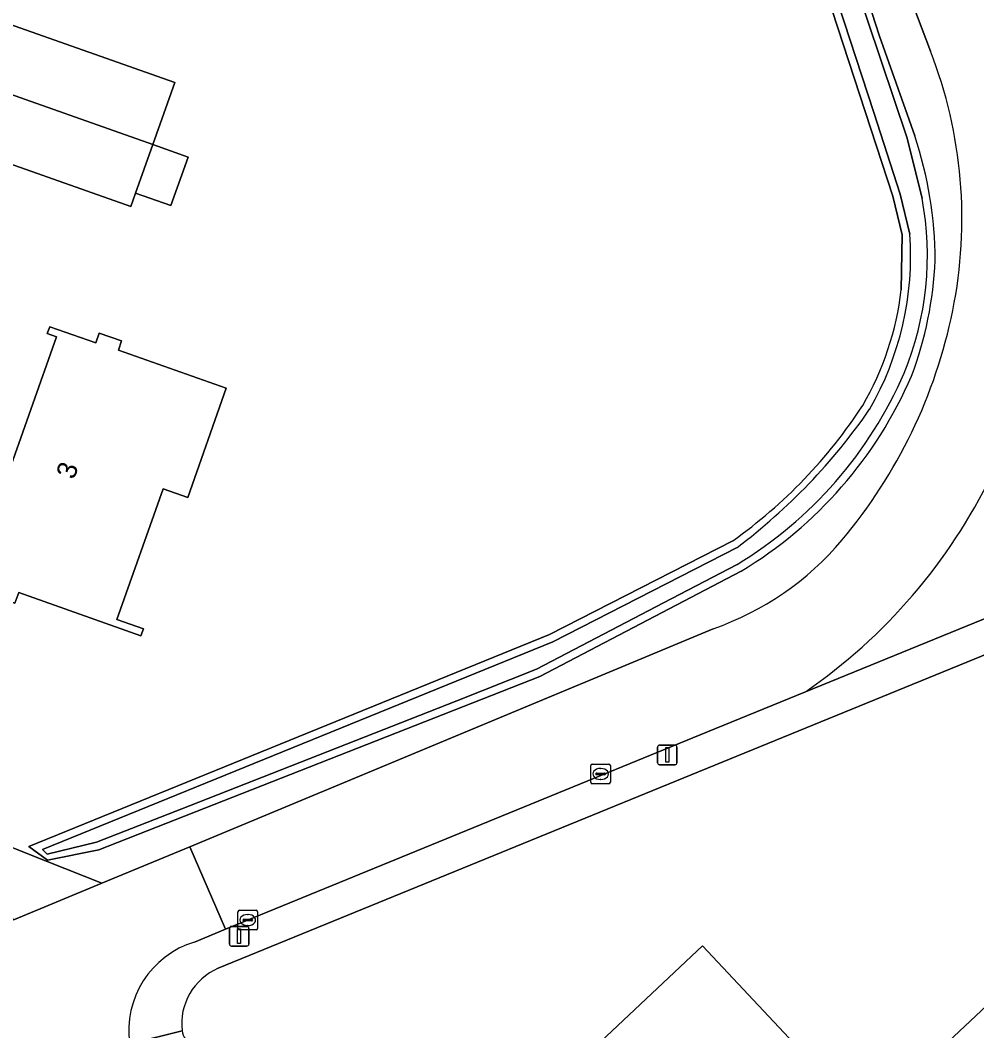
# Model space of a CAD drawing. Extents: x 163266 to 164362, y 381528 to 382286.
# Drawn here: x 163804.8 to 163853.6, y 381685.3 to 381736.9 of the extents above; entities that cross this region are included whole.
import ezdxf

# ---------------------------------------------------------------- set-up
doc = ezdxf.new("R2010")
doc.units = 0
for name, color, linetype in [('IMGEO_Erf', 7, 'Continuous'), ('IMGEO_Groenvoorziening', 7, 'Continuous'), ('IMGEO_Kolk', 7, 'Continuous'), ('IMGEO_Lichtmast', 7, 'Continuous'), ('IMGEO_Oever', 7, 'Continuous'), ('IMGEO_Pand', 7, 'Continuous'), ('IMGEO_Pand_nummerreeks', 7, 'Continuous'), ('IMGEO_Pand_vergunning_verleend', 7, 'Continuous'), ('IMGEO_Rijbaan_lokaal_gesloten', 7, 'Continuous'), ('IMGEO_Rijbaan_lokaal_open', 7, 'Continuous'), ('IMGEO_Voetpad_open', 7, 'Continuous'), ('IMGEO_Waterloop', 7, 'Continuous')]:
    doc.layers.add(name, color=color, linetype=linetype)

msp = doc.modelspace()

# ---------------------------------------------------------------- linework, layer by layer
at = {"layer": 'IMGEO_Erf'}
for points in [[(163849.317, 381727.872), (163845.103, 381740.812), (163841.699, 381753.429), (163840.353, 381758.031), (163816.102, 381766.457), (163815.472, 381766.513), (163815.028, 381766.553), (163813.818, 381766.337)], [(163849.755, 381723.086), (163849.792, 381725.891), (163849.317, 381727.872)], [(163791.151, 381699.94), (163791.408, 381699.801), (163806.152, 381693.919), (163806.177, 381693.979), (163805.225, 381694.676), (163831.794, 381705.491), (163841.15, 381710.28)], [(163857.819, 381706.063), (163855.804, 381705.198), (163814.888, 381688.458)]]:
    msp.add_lwpolyline(points, dxfattribs=at)
for points in [[(163812.472, 381727.394), (163810.675, 381728.03), (163810.431, 381727.341), (163801.659, 381730.443), (163802.779, 381733.609), (163803.764, 381736.396), (163803.897, 381736.771), (163812.668, 381733.669), (163811.55, 381730.506), (163813.348, 381729.87)], [(163815.301, 381718.07), (163813.331, 381712.499), (163812.084, 381712.94), (163809.721, 381706.258), (163811.07, 381705.781), (163810.948, 381705.435), (163804.707, 381707.643), (163804.516, 381707.104), (163803.376, 381707.507), (163803.537, 381707.961), (163801.891, 381708.542), (163803.614, 381713.412), (163804.015, 381713.27), (163806.641, 381720.695), (163806.167, 381720.862), (163806.29, 381721.211), (163808.642, 381720.379), (163808.82, 381720.884), (163809.958, 381720.482), (163809.794, 381720.018)]]:
    msp.add_lwpolyline(points, close=True, dxfattribs=at)
for centre, radius, start, end in [((163834.388, 381724.942), 15.478, 329.9634, 353.1142), ((163826.303, 381731.178), 25.635, 305.3922, 326.9412), ((163816.109, 381685.625), 3.085, 113.3081, 186.6001), ((163814.015, 381685.415), 0.982, 188.4921, 240.7977)]:
    msp.add_arc(centre, radius, start, end, dxfattribs=at)
at = {"layer": 'IMGEO_Groenvoorziening'}
for points in [[(163851.249, 381735.266), (163844.396, 381753.401), (163843.946, 381754.38), (163843.547, 381755.779), (163843.168, 381757.053), (163840.353, 381758.031), (163841.699, 381753.429), (163842.758, 381753.746), (163844.135, 381750), (163848.649, 381736.043), (163850.444, 381730.949)], [(163841.581, 381708.733), (163831.308, 381703.359), (163808.792, 381694.508), (163806.177, 381693.979), (163806.152, 381693.919), (163808.955, 381692.801), (163813.448, 381694.664), (163840.148, 381705.791)]]:
    msp.add_lwpolyline(points, dxfattribs=at)
for centre, radius, start, end in [((163829.242, 381726.722), 23.607, 348.5309, 21.2184), ((163830.622, 381724.433), 20.865, 0.4485, 18.1982), ((163832.451, 381725.433), 19.054, 339.28, 357.4813), ((163826.578, 381727.264), 26.325, 319.9462, 348.5286), ((163830.464, 381727.208), 21.562, 301.0363, 336.7362), ((163835.214, 381719.999), 15.041, 289.1487, 319.9577)]:
    msp.add_arc(centre, radius, start, end, dxfattribs=at)
at = {"layer": 'IMGEO_Kolk'}
for p, q in [((163833.906, 381697.954), (163833.906, 381698.806)), ((163833.981, 381698.88), (163834.833, 381698.88)), ((163834.208, 381698.423), (163834.606, 381698.423)), ((163834.394, 381698.66), (163834.419, 381698.66)), ((163834.907, 381698.806), (163834.907, 381697.954)), ((163834.833, 381697.88), (163833.981, 381697.88)), ((163834.165, 381698.374), (163834.165, 381698.386)), ((163834.603, 381698.337), (163834.205, 381698.337)), ((163834.417, 381698.1), (163834.392, 381698.1)), ((163834.649, 381698.386), (163834.649, 381698.374)), ((163815.898, 381690.497), (163815.898, 381691.349)), ((163815.973, 381691.423), (163816.825, 381691.423)), ((163816.386, 381691.203), (163816.411, 381691.203)), ((163816.899, 381691.349), (163816.899, 381690.497)), ((163816.157, 381690.917), (163816.157, 381690.929)), ((163816.595, 381690.88), (163816.197, 381690.88)), ((163816.2, 381690.966), (163816.598, 381690.966)), ((163816.641, 381690.929), (163816.641, 381690.917)), ((163816.825, 381690.423), (163815.973, 381690.423)), ((163816.409, 381690.643), (163816.384, 381690.643))]:
    msp.add_line(p, q, dxfattribs=at)
for points in [[(163833.906, 381697.954), (163833.906, 381698.806)], [(163833.981, 381698.88), (163834.833, 381698.88)], [(163834.907, 381698.806), (163834.907, 381697.954)], [(163834.833, 381697.88), (163833.981, 381697.88)], [(163815.898, 381690.497), (163815.898, 381691.349)], [(163815.973, 381691.423), (163816.825, 381691.423)], [(163816.899, 381691.349), (163816.899, 381690.497)], [(163816.825, 381690.423), (163815.973, 381690.423)]]:
    msp.add_lwpolyline(points, dxfattribs=at)
for centre, radius, start, end in [((163833.983, 381698.804), 0.0765, 91.552, 178.448), ((163833.983, 381698.804), 0.0765, 91.552, 178.448), ((163834.205, 381698.383), 0.0403, 85.8775, 175.7526), ((163834.61, 381698.385), 0.0386, 1.7309, 96.639), ((163834.831, 381698.804), 0.0765, 1.552, 88.448), ((163834.831, 381698.804), 0.0765, 1.552, 88.448), ((163833.983, 381697.956), 0.0765, 181.552, 268.448), ((163833.983, 381697.956), 0.0765, 181.552, 268.448), ((163834.202, 381698.373), 0.0366, 178.938, 274.7102), ((163834.606, 381698.38), 0.043, 264.8664, 352.4533), ((163834.831, 381697.956), 0.0765, 271.552, 358.448), ((163834.831, 381697.956), 0.0765, 271.552, 358.448), ((163815.975, 381691.347), 0.0765, 91.552, 178.448), ((163815.975, 381691.347), 0.0765, 91.552, 178.448), ((163816.823, 381691.347), 0.0765, 1.552, 88.448), ((163816.823, 381691.347), 0.0765, 1.552, 88.448), ((163816.197, 381690.926), 0.0403, 85.8775, 175.7526), ((163816.194, 381690.916), 0.0366, 178.938, 274.7102), ((163816.598, 381690.923), 0.043, 264.8664, 352.4533), ((163816.602, 381690.928), 0.0386, 1.7309, 96.639), ((163815.975, 381690.499), 0.0765, 181.552, 268.448), ((163815.975, 381690.499), 0.0765, 181.552, 268.448), ((163816.823, 381690.499), 0.0765, 271.552, 358.448), ((163816.823, 381690.499), 0.0765, 271.552, 358.448)]:
    msp.add_arc(centre, radius, start, end, dxfattribs=at)
for centre, major_axis, ratio, start_param, end_param in [((163834.393, 381698.38), (-0.387, 0.002), 0.722429, 4.712389, 7.853982), ((163834.418, 381698.38), (-0.39, 0.002), 0.717154, 1.570796, 4.712389), ((163816.385, 381690.923), (-0.387, 0.002), 0.722429, 4.712389, 7.853982), ((163816.41, 381690.923), (-0.39, 0.002), 0.717154, 1.570796, 4.712389)]:
    msp.add_ellipse(centre, major_axis=major_axis, ratio=ratio, start_param=start_param, end_param=end_param, dxfattribs=at)
at = {"layer": 'IMGEO_Lichtmast'}
for p, q in [((163837.315, 381698.951), (163837.315, 381699.751)), ((163837.315, 381699.751), (163837.315, 381698.951)), ((163837.415, 381699.851), (163838.205, 381699.851)), ((163838.205, 381699.851), (163837.415, 381699.851)), ((163838.305, 381699.751), (163838.305, 381698.951)), ((163838.305, 381698.951), (163838.305, 381699.751)), ((163838.205, 381698.851), (163837.415, 381698.851)), ((163837.415, 381698.851), (163838.205, 381698.851)), ((163815.462, 381689.695), (163815.462, 381690.495)), ((163815.462, 381690.495), (163815.462, 381689.695)), ((163815.562, 381690.595), (163816.352, 381690.595)), ((163816.352, 381690.595), (163815.562, 381690.595)), ((163816.452, 381690.495), (163816.452, 381689.695)), ((163816.452, 381689.695), (163816.452, 381690.495)), ((163816.352, 381689.595), (163815.562, 381689.595)), ((163815.562, 381689.595), (163816.352, 381689.595))]:
    msp.add_line(p, q, dxfattribs=at)
for points in [[(163837.735, 381699.726), (163837.885, 381699.726), (163837.885, 381698.976), (163837.735, 381698.976), (163837.735, 381699.726)], [(163815.882, 381690.47), (163816.032, 381690.47), (163816.032, 381689.72), (163815.882, 381689.72), (163815.882, 381690.47)]]:
    msp.add_lwpolyline(points, dxfattribs=at)
for centre, start, end in [((163837.415, 381699.751), 90, 180), ((163837.415, 381699.751), 90, 180), ((163838.205, 381699.751), 0, 90), ((163838.205, 381699.751), 360, 90), ((163837.415, 381698.951), 180, 270), ((163837.415, 381698.951), 180, 270), ((163838.205, 381698.951), 270, 0), ((163838.205, 381698.951), 270, 0), ((163815.562, 381690.495), 90, 180), ((163815.562, 381690.495), 90, 180), ((163816.352, 381690.495), 0, 90), ((163816.352, 381690.495), 360, 90), ((163815.562, 381689.695), 180, 270), ((163815.562, 381689.695), 180, 270), ((163816.352, 381689.695), 270, 0), ((163816.352, 381689.695), 270, 0)]:
    msp.add_arc(centre, 0.1, start, end, dxfattribs=at)
at = {"layer": 'IMGEO_Oever'}
for points in [[(163850.444, 381730.949), (163848.649, 381736.043), (163844.135, 381750), (163842.758, 381753.746), (163841.699, 381753.429), (163845.103, 381740.812), (163849.317, 381727.872), (163849.792, 381725.891), (163849.755, 381723.086)], [(163850.193, 381725.936), (163849.702, 381727.981), (163848.346, 381732.145), (163846.227, 381738.654), (163845.285, 381741.674), (163842.194, 381753.133), (163842.508, 381753.239), (163846.027, 381742.85), (163850.059, 381730.838), (163850.815, 381727.752)], [(163841.15, 381710.28), (163831.794, 381705.491), (163805.225, 381694.676), (163806.177, 381693.979), (163808.792, 381694.508), (163831.308, 381703.359)], [(163827.06, 381702.119), (163813.43, 381696.761), (163808.672, 381694.89), (163806.165, 381694.289), (163805.928, 381694.53), (163831.961, 381705.127), (163841.371, 381709.944)], [(163841.371, 381709.075), (163837.61, 381707.107), (163831.142, 381703.723), (163827.06, 381702.119)], [(163831.308, 381703.359), (163841.581, 381708.733)]]:
    msp.add_lwpolyline(points, dxfattribs=at)
for centre, radius, start, end in [((163830.622, 381724.433), 20.865, 0.4485, 18.1982), ((163835.34, 381724.839), 15.746, 337.6132, 10.6601), ((163834.433, 381724.85), 15.797, 330.1676, 3.9405), ((163832.451, 381725.433), 19.054, 339.28, 357.4813), ((163834.388, 381724.942), 15.478, 329.9634, 353.1142), ((163830.309, 381727.343), 21.356, 301.1978, 336.5443), ((163830.464, 381727.208), 21.562, 301.0363, 336.7362), ((163826.303, 381731.178), 25.635, 305.3922, 326.9412), ((163823.047, 381734.307), 30.485, 306.9484, 325.3906)]:
    msp.add_arc(centre, radius, start, end, dxfattribs=at)
at = {"layer": 'IMGEO_Pand'}
for points in [[(163811.55, 381730.506), (163812.668, 381733.669), (163803.897, 381736.771), (163803.764, 381736.396), (163802.779, 381733.609)], [(163802.779, 381733.609), (163801.659, 381730.443), (163810.431, 381727.341), (163810.675, 381728.03), (163811.55, 381730.506)], [(163811.55, 381730.506), (163810.675, 381728.03), (163812.472, 381727.394), (163813.348, 381729.87)], [(163810.948, 381705.435), (163811.07, 381705.781), (163809.721, 381706.258), (163812.084, 381712.94), (163813.331, 381712.499), (163815.301, 381718.07), (163809.794, 381720.018), (163809.958, 381720.482), (163808.82, 381720.884), (163808.642, 381720.379), (163806.29, 381721.211), (163806.167, 381720.862), (163806.641, 381720.695), (163804.015, 381713.27), (163803.614, 381713.412), (163801.891, 381708.542), (163803.537, 381707.961), (163803.376, 381707.507), (163804.516, 381707.104), (163804.707, 381707.643)]]:
    msp.add_lwpolyline(points, close=True, dxfattribs=at)
at = {"layer": 'IMGEO_Pand_vergunning_verleend'}
msp.add_lwpolyline([(163833.26, 381683.642), (163839.611, 381689.603), (163847.921, 381680.749), (163854.966, 381687.362), (163858.823, 381683.254), (163863.864, 381687.986), (163863.032, 381688.872), (163867.819, 381693.365), (163873.615, 381687.19), (163863.409, 381677.61), (163861.905, 381679.366), (163852.886, 381671.64), (163848.73, 381676.491), (163842.79, 381671.403), (163835.711, 381678.946), (163836.751, 381679.922)], close=True, dxfattribs=at)
at = {"layer": 'IMGEO_Rijbaan_lokaal_gesloten'}
for points in [[(163842.934, 381757.84), (163843.168, 381757.053), (163843.547, 381755.779), (163843.946, 381754.38), (163844.396, 381753.401), (163851.249, 381735.266)], [(163840.148, 381705.791), (163813.448, 381694.664), (163815.256, 381690.453), (163840.235, 381700.687), (163844.857, 381702.574)]]:
    msp.add_lwpolyline(points, dxfattribs=at)
for centre, radius, start, end in [((163829.242, 381726.722), 23.607, 348.5309, 21.2184), ((163826.578, 381727.264), 26.325, 319.9462, 348.5286), ((163828.698, 381726.072), 28.517, 304.515, 334.1529), ((163835.214, 381719.999), 15.041, 289.1487, 319.9577)]:
    msp.add_arc(centre, radius, start, end, dxfattribs=at)
at = {"layer": 'IMGEO_Rijbaan_lokaal_open'}
for points in [[(163844.857, 381702.574), (163855.164, 381706.782), (163857.177, 381707.647)], [(163813.682, 381689.801), (163815.256, 381690.453), (163813.448, 381694.664), (163808.955, 381692.801), (163804.494, 381690.943), (163803.705, 381690.635)]]:
    msp.add_lwpolyline(points, dxfattribs=at)
for centre, radius, start, end in [((163828.698, 381726.072), 28.517, 304.515, 334.1529), ((163815.049, 381685.279), 4.724, 106.8165, 188.1269)]:
    msp.add_arc(centre, radius, start, end, dxfattribs=at)
at = {"layer": 'IMGEO_Voetpad_open'}
for points in [[(163857.177, 381707.647), (163855.164, 381706.782), (163844.857, 381702.574), (163840.235, 381700.687), (163815.256, 381690.453), (163813.682, 381689.801)], [(163814.888, 381688.458), (163855.804, 381705.198)], [(163788.218, 381697.423), (163788.503, 381696.878), (163804.494, 381690.943), (163808.955, 381692.801), (163806.152, 381693.919), (163791.408, 381699.801)], [(163813.044, 381685.27), (163810.372, 381684.611)], [(163810.372, 381684.611), (163813.044, 381685.27)]]:
    msp.add_lwpolyline(points, dxfattribs=at)
for centre, radius, start, end in [((163815.049, 381685.279), 4.724, 106.8165, 188.1269), ((163816.109, 381685.625), 3.085, 113.3081, 186.6001), ((163814.015, 381685.415), 0.982, 188.4921, 240.7977)]:
    msp.add_arc(centre, radius, start, end, dxfattribs=at)
at = {"layer": 'IMGEO_Waterloop'}
for points in [[(163850.815, 381727.752), (163850.059, 381730.838), (163846.027, 381742.85), (163842.508, 381753.239), (163842.194, 381753.133), (163845.285, 381741.674), (163846.227, 381738.654), (163848.346, 381732.145), (163849.702, 381727.981), (163850.193, 381725.936)], [(163841.371, 381709.944), (163831.961, 381705.127), (163805.928, 381694.53), (163806.165, 381694.289), (163808.672, 381694.89), (163813.43, 381696.761), (163827.06, 381702.119), (163831.142, 381703.723), (163837.61, 381707.107), (163841.371, 381709.075)]]:
    msp.add_lwpolyline(points, dxfattribs=at)
for centre, radius, start, end in [((163835.34, 381724.839), 15.746, 337.6132, 10.6601), ((163834.433, 381724.85), 15.797, 330.1676, 3.9405), ((163830.309, 381727.343), 21.356, 301.1978, 336.5443), ((163823.047, 381734.307), 30.485, 306.9484, 325.3906)]:
    msp.add_arc(centre, radius, start, end, dxfattribs=at)

# ---------------------------------------------------------------- texts
at = {"layer": 'IMGEO_Pand_nummerreeks'}
msp.add_text('3', height=1, rotation=70.5228, dxfattribs=at).set_placement((163807.529, 381713.369))

doc.saveas('drawing.dxf')
